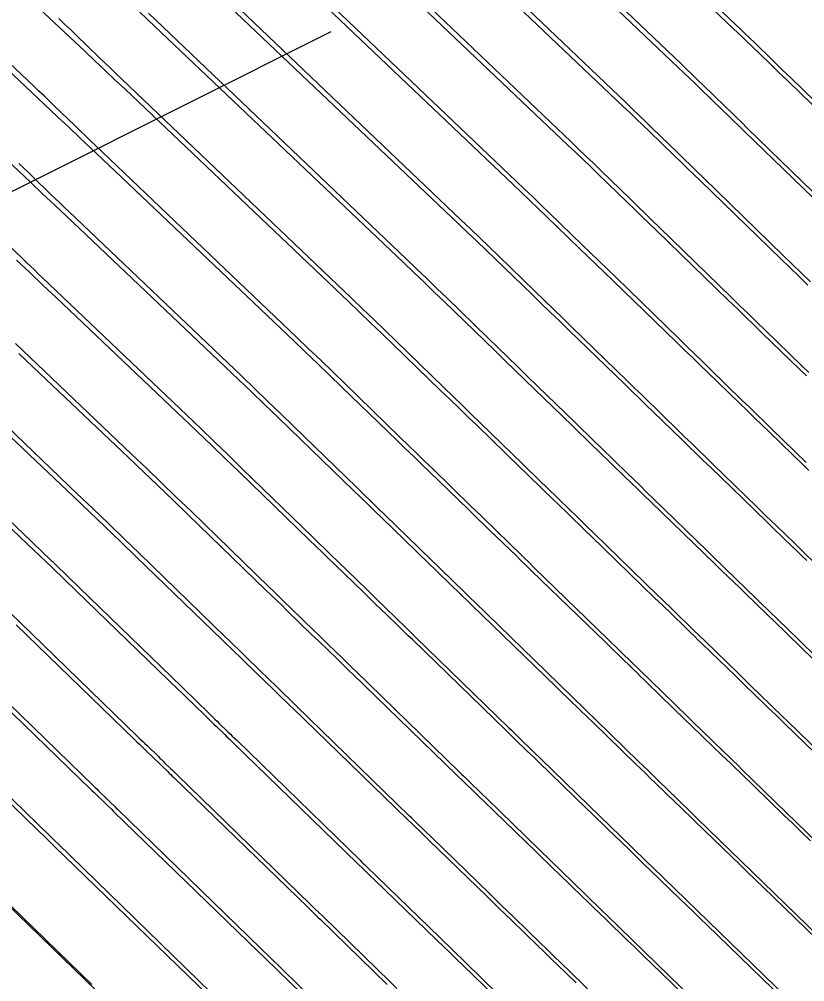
# Model space of a CAD drawing. Extents: x 954385 to 988206, y 1868364 to 1924553.
# Drawn here: x 955493.03 to 955528.6, y 1923325.91 to 1923369.5 of the extents above; entities that cross this region are included whole.
import ezdxf

# ---------------------------------------------------------------- set-up
doc = ezdxf.new("R2010")
doc.units = 0
for name, color, linetype in [('1', 7, 'Continuous'), ('Ex_Major Contours', 7, 'Continuous'), ('Ex_Minor Contours', 7, 'Continuous'), ('Slopes', 7, 'Continuous')]:
    doc.layers.add(name, color=color, linetype=linetype)

msp = doc.modelspace()

# ---------------------------------------------------------------- linework, layer by layer
at = {"layer": '1'}
for points in [[(955506.1, 1923387.734), (955525.479, 1923369.25), (955525.689, 1923369.05), (955525.898, 1923368.849), (955526.106, 1923368.648), (955526.314, 1923368.447), (955527.146, 1923367.639), (955527.354, 1923367.437), (955527.562, 1923367.235), (955527.77, 1923367.033), (955527.978, 1923366.831), (955532.34, 1923362.588)], [(955504.897, 1923384.741), (955522.993, 1923367.482), (955523.244, 1923367.241), (955523.495, 1923367), (955523.746, 1923366.759), (955523.996, 1923366.517), (955524.994, 1923365.547), (955525.244, 1923365.305), (955525.494, 1923365.062), (955525.743, 1923364.82), (955525.993, 1923364.577), (955529.982, 1923360.696)], [(955528.85, 1923357.614), (955528.441, 1923358.011), (955528.033, 1923358.408), (955527.625, 1923358.805), (955524.008, 1923362.323), (955523.716, 1923362.606), (955523.425, 1923362.889), (955523.134, 1923363.172), (955522.843, 1923363.455), (955521.677, 1923364.587), (955521.385, 1923364.869), (955521.093, 1923365.151), (955520.8, 1923365.433), (955520.506, 1923365.713), (955503.695, 1923381.748)], [(955528.776, 1923353.503), (955528.482, 1923353.789), (955526.788, 1923355.435), (955526.407, 1923355.804), (955526.027, 1923356.174), (955525.647, 1923356.544), (955525.267, 1923356.913), (955522.023, 1923360.069), (955521.69, 1923360.392), (955521.357, 1923360.716), (955521.024, 1923361.04), (955520.691, 1923361.363), (955519.358, 1923362.657), (955519.025, 1923362.98), (955518.691, 1923363.302), (955518.356, 1923363.624), (955518.02, 1923363.945), (955502.492, 1923378.755)], [(955501.289, 1923375.763), (955515.534, 1923362.176), (955515.911, 1923361.815), (955516.288, 1923361.453), (955516.664, 1923361.09), (955517.039, 1923360.727), (955518.539, 1923359.271), (955518.914, 1923358.907), (955519.288, 1923358.543), (955519.663, 1923358.179), (955520.038, 1923357.815), (955522.909, 1923355.022), (955523.261, 1923354.679), (955523.613, 1923354.337), (955523.965, 1923353.995), (955524.317, 1923353.653), (955525.754, 1923352.257), (955526.092, 1923351.929), (955526.43, 1923351.6), (955526.769, 1923351.271), (955527.107, 1923350.942), (955528.665, 1923349.426)], [(955529.022, 1923344.896), (955528.589, 1923345.317), (955528.155, 1923345.739), (955527.288, 1923346.582), (955527.071, 1923346.792), (955526.854, 1923347.003), (955526.637, 1923347.214), (955526.42, 1923347.424), (955524.439, 1923349.352), (955524.115, 1923349.667), (955523.791, 1923349.982), (955523.467, 1923350.297), (955523.143, 1923350.611), (955521.847, 1923351.871), (955521.523, 1923352.185), (955521.199, 1923352.5), (955520.875, 1923352.815), (955520.551, 1923353.13), (955518.053, 1923355.56), (955517.636, 1923355.965), (955517.22, 1923356.37), (955516.804, 1923356.774), (955516.387, 1923357.179), (955514.721, 1923358.797), (955514.304, 1923359.201), (955513.886, 1923359.604), (955513.467, 1923360.006), (955513.047, 1923360.407), (955500.086, 1923372.77)], [(955498.883, 1923369.777), (955510.561, 1923358.639), (955511.023, 1923358.197), (955511.483, 1923357.755), (955511.943, 1923357.311), (955512.402, 1923356.867), (955514.243, 1923355.08), (955514.697, 1923354.638), (955515.152, 1923354.197), (955515.606, 1923353.755), (955516.06, 1923353.314), (955518.194, 1923351.239), (955518.489, 1923350.951), (955518.785, 1923350.663), (955519.081, 1923350.376), (955519.377, 1923350.088), (955520.56, 1923348.939), (955520.856, 1923348.651), (955521.152, 1923348.364), (955521.448, 1923348.076), (955521.743, 1923347.788), (955524.176, 1923345.423), (955524.373, 1923345.23), (955524.571, 1923345.038), (955524.769, 1923344.846), (955524.967, 1923344.653), (955525.957, 1923343.691), (955526.353, 1923343.307), (955526.551, 1923343.114), (955527.824, 1923341.877), (955528.325, 1923341.391), (955529.16, 1923340.58)], [(955531.694, 1923329.756), (955525.764, 1923335.514), (955525.56, 1923335.712), (955525.357, 1923335.91), (955525.153, 1923336.107), (955524.95, 1923336.305), (955523.933, 1923337.293), (955523.526, 1923337.688), (955523.323, 1923337.886), (955521.609, 1923339.55), (955521.128, 1923340.018), (955520.327, 1923340.796), (955520.167, 1923340.952), (955520.006, 1923341.108), (955519.846, 1923341.264), (955519.686, 1923341.42), (955516.352, 1923344.662), (955516.113, 1923344.895), (955515.873, 1923345.128), (955515.634, 1923345.36), (955515.394, 1923345.593), (955514.436, 1923346.524), (955514.197, 1923346.757), (955513.957, 1923346.99), (955513.718, 1923347.223), (955513.478, 1923347.455), (955511.751, 1923349.136), (955511.383, 1923349.493), (955511.015, 1923349.851), (955510.647, 1923350.208), (955510.279, 1923350.566), (955507.765, 1923353.007), (955507.222, 1923353.532), (955506.679, 1923354.057), (955506.134, 1923354.58), (955505.588, 1923355.101), (955496.477, 1923363.792), (955496.244, 1923364.015), (955496.011, 1923364.238), (955495.778, 1923364.461), (955495.546, 1923364.686), (955494.619, 1923365.583), (955494.387, 1923365.807), (955494.154, 1923366.03), (955493.921, 1923366.252), (955493.686, 1923366.474), (955490.629, 1923369.355)], [(955533.704, 1923331.986), (955527.796, 1923337.723), (955527.61, 1923337.903), (955527.425, 1923338.083), (955527.24, 1923338.262), (955527.055, 1923338.442), (955526.129, 1923339.342), (955525.759, 1923339.702), (955525.574, 1923339.882), (955524.08, 1923341.332), (955523.543, 1923341.855), (955522.647, 1923342.725), (955522.468, 1923342.899), (955522.289, 1923343.073), (955522.11, 1923343.247), (955521.931, 1923343.421), (955519.048, 1923346.225), (955518.78, 1923346.485), (955518.513, 1923346.746), (955518.245, 1923347.006), (955517.977, 1923347.266), (955516.906, 1923348.306), (955516.639, 1923348.566), (955516.371, 1923348.827), (955516.103, 1923349.087), (955515.836, 1923349.347), (955513.905, 1923351.225), (955513.495, 1923351.624), (955513.083, 1923352.024), (955512.672, 1923352.423), (955512.261, 1923352.823), (955510.083, 1923354.937), (955509.583, 1923355.422), (955509.081, 1923355.906), (955508.578, 1923356.388), (955508.074, 1923356.87), (955497.68, 1923366.785), (955497.419, 1923367.033), (955497.159, 1923367.283), (955496.899, 1923367.533), (955496.64, 1923367.783), (955495.604, 1923368.786), (955495.345, 1923369.036), (955495.084, 1923369.285), (955494.823, 1923369.534)], [(955529.724, 1923327.487), (955523.732, 1923333.306), (955523.51, 1923333.521), (955523.289, 1923333.736), (955523.067, 1923333.952), (955522.845, 1923334.167), (955521.959, 1923335.029), (955521.515, 1923335.459), (955521.072, 1923335.89), (955519.138, 1923337.769), (955518.714, 1923338.181), (955518.007, 1923338.868), (955517.865, 1923339.006), (955517.724, 1923339.143), (955517.582, 1923339.281), (955517.441, 1923339.418), (955513.657, 1923343.099), (955513.446, 1923343.304), (955513.234, 1923343.51), (955513.023, 1923343.715), (955512.811, 1923343.92), (955511.966, 1923344.742), (955511.754, 1923344.947), (955511.543, 1923345.153), (955511.332, 1923345.358), (955511.12, 1923345.564), (955509.596, 1923347.047), (955509.271, 1923347.362), (955508.947, 1923347.678), (955508.622, 1923347.993), (955508.297, 1923348.309), (955505.446, 1923351.077), (955504.862, 1923351.643), (955504.276, 1923352.207), (955503.69, 1923352.771), (955503.102, 1923353.333), (955495.274, 1923360.799), (955495.068, 1923360.996), (955494.863, 1923361.193), (955494.657, 1923361.39), (955494.453, 1923361.588), (955493.635, 1923362.379), (955493.43, 1923362.577), (955493.224, 1923362.774), (955493.018, 1923362.97)], [(955492.65, 1923359.176), (955493.359, 1923358.49), (955493.537, 1923358.319), (955493.714, 1923358.148), (955493.892, 1923357.977), (955494.071, 1923357.806), (955500.615, 1923351.564), (955501.245, 1923350.962), (955501.874, 1923350.358), (955502.501, 1923349.753), (955503.127, 1923349.147), (955506.316, 1923346.051), (955506.597, 1923345.778), (955506.878, 1923345.505), (955507.16, 1923345.231), (955507.441, 1923344.958), (955508.763, 1923343.672), (955508.946, 1923343.494), (955509.129, 1923343.316), (955509.312, 1923343.138), (955509.496, 1923342.96), (955510.229, 1923342.248), (955510.412, 1923342.07), (955510.595, 1923341.892), (955510.778, 1923341.713), (955510.961, 1923341.535), (955515.196, 1923337.416), (955515.319, 1923337.297), (955515.441, 1923337.178), (955515.564, 1923337.059), (955515.687, 1923336.94), (955516.3, 1923336.344), (955516.667, 1923335.987), (955518.821, 1923333.894), (955519.301, 1923333.428), (955519.781, 1923332.962), (955520.74, 1923332.03), (955520.98, 1923331.797), (955521.22, 1923331.563), (955521.46, 1923331.33), (955521.7, 1923331.097), (955527.755, 1923325.218)], [(955492.868, 1923354.814), (955498.129, 1923349.795), (955498.801, 1923349.153), (955499.472, 1923348.509), (955500.141, 1923347.864), (955500.808, 1923347.217), (955504.334, 1923343.794), (955504.572, 1923343.563), (955504.81, 1923343.332), (955505.048, 1923343.1), (955505.286, 1923342.869), (955506.405, 1923341.781), (955506.56, 1923341.63), (955506.715, 1923341.479), (955506.87, 1923341.328), (955507.025, 1923341.178), (955507.646, 1923340.575), (955507.801, 1923340.424), (955507.956, 1923340.273), (955508.111, 1923340.123), (955508.266, 1923339.972), (955512.951, 1923335.415), (955513.055, 1923335.314), (955513.159, 1923335.213), (955513.263, 1923335.112), (955513.366, 1923335.011), (955513.989, 1923334.406), (955514.197, 1923334.205), (955516.57, 1923331.899), (955517.087, 1923331.397), (955517.603, 1923330.895), (955518.636, 1923329.892), (955518.894, 1923329.641), (955519.152, 1923329.39), (955519.41, 1923329.14), (955519.668, 1923328.889), (955525.785, 1923322.95)], [(955523.815, 1923320.681), (955517.509, 1923326.804), (955517.296, 1923327.011), (955517.084, 1923327.217), (955516.871, 1923327.424), (955516.658, 1923327.63), (955515.425, 1923328.829), (955514.872, 1923329.366), (955514.32, 1923329.903), (955511.726, 1923332.423), (955511.386, 1923332.753), (955511.046, 1923333.083), (955510.961, 1923333.166), (955510.876, 1923333.248), (955510.791, 1923333.331), (955510.706, 1923333.413), (955505.57, 1923338.409), (955505.444, 1923338.532), (955505.317, 1923338.655), (955505.19, 1923338.779), (955505.063, 1923338.902), (955504.555, 1923339.396), (955504.428, 1923339.519), (955504.301, 1923339.642), (955504.174, 1923339.766), (955504.047, 1923339.889), (955503.132, 1923340.78), (955502.937, 1923340.969), (955502.742, 1923341.159), (955502.547, 1923341.348), (955502.352, 1923341.537), (955498.474, 1923345.302), (955497.772, 1923345.982), (955497.069, 1923346.66), (955496.365, 1923347.337), (955495.659, 1923348.012), (955491.665, 1923351.821)], [(955490.462, 1923348.828), (955493.57, 1923345.864), (955494.119, 1923345.338), (955494.668, 1923344.812), (955495.215, 1923344.284), (955495.761, 1923343.755), (955500.37, 1923339.28), (955500.522, 1923339.133), (955500.674, 1923338.986), (955500.825, 1923338.838), (955500.977, 1923338.691), (955501.689, 1923337.998), (955501.788, 1923337.902), (955501.887, 1923337.806), (955501.986, 1923337.71), (955502.085, 1923337.613), (955502.48, 1923337.229), (955502.579, 1923337.133), (955502.677, 1923337.037), (955502.776, 1923336.941), (955502.875, 1923336.845), (955508.462, 1923331.412), (955508.528, 1923331.347), (955508.594, 1923331.283), (955508.66, 1923331.219), (955508.726, 1923331.155), (955509.255, 1923330.641), (955512.069, 1923327.907), (955512.658, 1923327.334), (955513.247, 1923326.762), (955514.684, 1923325.366)], [(955492.657, 1923342.586), (955493.048, 1923342.208), (955498.388, 1923337.023), (955498.497, 1923336.918), (955498.605, 1923336.813), (955498.714, 1923336.707), (955498.822, 1923336.602), (955499.332, 1923336.106), (955499.402, 1923336.037), (955499.473, 1923335.969), (955499.544, 1923335.9), (955499.614, 1923335.831), (955499.897, 1923335.557), (955499.968, 1923335.488), (955500.038, 1923335.419), (955500.109, 1923335.351), (955500.179, 1923335.282), (955506.217, 1923329.41), (955506.311, 1923329.318), (955506.406, 1923329.226), (955506.784, 1923328.859), (955509.818, 1923325.911), (955510.131, 1923325.607)], [(955490.335, 1923340.661), (955496.406, 1923334.766), (955496.472, 1923334.703), (955496.537, 1923334.64), (955496.602, 1923334.576), (955496.667, 1923334.513), (955496.974, 1923334.214), (955497.059, 1923334.132), (955497.144, 1923334.049), (955497.356, 1923333.843), (955497.441, 1923333.76), (955497.484, 1923333.719), (955503.972, 1923327.408), (955504.057, 1923327.326), (955504.313, 1923327.077), (955507.567, 1923323.915)], [(955487.622, 1923339.114), (955494.424, 1923332.509), (955494.491, 1923332.445), (955494.645, 1923332.295), (955494.774, 1923332.169), (955494.788, 1923332.155), (955501.727, 1923325.407)], [(955498.573, 1923323.518), (955492.454, 1923329.446)]]:
    msp.add_lwpolyline(points, dxfattribs=at)
at = {"layer": 'Ex_Major Contours'}
for points in [[(955528.737, 1923357.466), (955528.327, 1923357.863), (955527.918, 1923358.26), (955527.508, 1923358.657), (955523.871, 1923362.184), (955523.58, 1923362.465), (955523.29, 1923362.746), (955522.999, 1923363.028), (955522.709, 1923363.309), (955521.546, 1923364.434), (955521.255, 1923364.715), (955520.963, 1923364.996), (955520.671, 1923365.275), (955520.378, 1923365.554), (955503.015, 1923382.059)], [(955493.712, 1923370.201), (955495.994, 1923368.056), (955496.452, 1923367.626), (955496.908, 1923367.195), (955497.365, 1923366.763), (955497.82, 1923366.331), (955507.933, 1923356.718), (955508.438, 1923356.237), (955508.941, 1923355.755), (955509.443, 1923355.273), (955509.944, 1923354.789), (955512.123, 1923352.68), (955512.536, 1923352.281), (955512.948, 1923351.882), (955513.36, 1923351.482), (955513.773, 1923351.083), (955515.709, 1923349.205), (955515.977, 1923348.945), (955516.245, 1923348.685), (955516.514, 1923348.426), (955516.782, 1923348.166), (955517.854, 1923347.127), (955518.123, 1923346.867), (955518.391, 1923346.607), (955518.659, 1923346.347), (955518.927, 1923346.087), (955521.813, 1923343.289), (955522.17, 1923342.943), (955522.527, 1923342.597), (955523.241, 1923341.904), (955523.419, 1923341.731), (955523.598, 1923341.558), (955523.776, 1923341.385), (955523.955, 1923341.212), (955525.453, 1923339.76), (955525.639, 1923339.58), (955525.825, 1923339.4), (955526.01, 1923339.22), (955526.196, 1923339.04), (955526.939, 1923338.321), (955527.125, 1923338.142), (955527.31, 1923337.962), (955527.496, 1923337.782), (955527.682, 1923337.602), (955530.003, 1923335.356)], [(955518.241, 1923325.866), (955517.393, 1923326.687), (955517.181, 1923326.892), (955516.969, 1923327.097), (955516.757, 1923327.302), (955516.545, 1923327.507), (955515.305, 1923328.707), (955515.028, 1923328.976), (955514.75, 1923329.244), (955514.473, 1923329.513), (955514.196, 1923329.781), (955511.594, 1923332.304), (955511.425, 1923332.467), (955511.256, 1923332.631), (955510.835, 1923333.04), (955510.582, 1923333.285), (955505.43, 1923338.281), (955505.303, 1923338.403), (955505.177, 1923338.526), (955505.05, 1923338.649), (955504.923, 1923338.771), (955504.417, 1923339.262), (955504.29, 1923339.385), (955504.164, 1923339.508), (955504.037, 1923339.63), (955503.91, 1923339.753), (955502.996, 1923340.639), (955502.801, 1923340.828), (955502.607, 1923341.017), (955502.412, 1923341.205), (955502.217, 1923341.394), (955498.329, 1923345.156), (955497.625, 1923345.836), (955496.919, 1923346.515), (955496.211, 1923347.192), (955495.502, 1923347.868), (955492.625, 1923350.603)]]:
    msp.add_lwpolyline(points, dxfattribs=at)
at = {"layer": 'Ex_Minor Contours'}
for points in [[(955532.228, 1923362.438), (955527.84, 1923366.692), (955527.633, 1923366.892), (955527.427, 1923367.092), (955527.22, 1923367.293), (955527.013, 1923367.493), (955526.187, 1923368.293), (955525.98, 1923368.492), (955525.772, 1923368.692), (955525.564, 1923368.891), (955525.356, 1923369.089), (955505.093, 1923388.351)], [(955504.054, 1923385.205), (955522.867, 1923367.322), (955523.118, 1923367.083), (955523.368, 1923366.844), (955523.617, 1923366.604), (955523.866, 1923366.364), (955524.861, 1923365.401), (955525.11, 1923365.16), (955525.358, 1923364.919), (955525.607, 1923364.679), (955525.855, 1923364.438), (955529.868, 1923360.548)], [(955528.669, 1923353.355), (955528.376, 1923353.639), (955526.674, 1923355.289), (955526.292, 1923355.658), (955525.911, 1923356.028), (955525.53, 1923356.397), (955525.148, 1923356.767), (955521.886, 1923359.929), (955521.554, 1923360.251), (955521.222, 1923360.573), (955520.889, 1923360.896), (955520.556, 1923361.217), (955519.226, 1923362.505), (955518.893, 1923362.827), (955518.559, 1923363.148), (955518.224, 1923363.468), (955517.889, 1923363.787), (955501.976, 1923378.914)], [(955528.786, 1923349.064), (955528.551, 1923349.291), (955526.995, 1923350.8), (955526.657, 1923351.128), (955526.319, 1923351.455), (955525.982, 1923351.783), (955525.644, 1923352.11), (955524.201, 1923353.508), (955523.848, 1923353.85), (955523.495, 1923354.192), (955523.142, 1923354.534), (955522.789, 1923354.877), (955519.902, 1923357.675), (955519.528, 1923358.038), (955519.153, 1923358.4), (955518.779, 1923358.763), (955518.404, 1923359.126), (955516.905, 1923360.576), (955516.53, 1923360.938), (955516.154, 1923361.3), (955515.778, 1923361.66), (955515.4, 1923362.02), (955500.937, 1923375.768)], [(955528.683, 1923344.985), (955528.467, 1923345.194), (955528.251, 1923345.404), (955528.035, 1923345.614), (955527.17, 1923346.452), (955526.954, 1923346.662), (955526.737, 1923346.871), (955526.521, 1923347.081), (955526.305, 1923347.291), (955524.326, 1923349.21), (955524.001, 1923349.524), (955523.677, 1923349.839), (955523.352, 1923350.154), (955523.027, 1923350.469), (955521.728, 1923351.727), (955521.403, 1923352.042), (955521.078, 1923352.357), (955520.753, 1923352.671), (955520.429, 1923352.986), (955517.918, 1923355.42), (955517.501, 1923355.824), (955517.085, 1923356.227), (955516.668, 1923356.631), (955516.252, 1923357.034), (955514.585, 1923358.647), (955514.168, 1923359.05), (955513.75, 1923359.451), (955513.331, 1923359.852), (955512.911, 1923360.252), (955499.898, 1923372.622)], [(955529.044, 1923340.459), (955528.374, 1923341.107), (955528.207, 1923341.269), (955528.039, 1923341.431), (955527.872, 1923341.593), (955527.705, 1923341.755), (955526.427, 1923342.994), (955526.23, 1923343.185), (955526.032, 1923343.376), (955525.835, 1923343.568), (955525.638, 1923343.759), (955524.848, 1923344.524), (955524.454, 1923344.907), (955524.059, 1923345.29), (955521.626, 1923347.648), (955521.33, 1923347.936), (955521.034, 1923348.223), (955520.737, 1923348.51), (955520.441, 1923348.798), (955519.255, 1923349.947), (955518.958, 1923350.234), (955518.662, 1923350.521), (955518.365, 1923350.808), (955518.069, 1923351.096), (955515.928, 1923353.171), (955515.472, 1923353.613), (955515.016, 1923354.054), (955514.561, 1923354.496), (955514.105, 1923354.937), (955512.265, 1923356.718), (955511.806, 1923357.161), (955511.345, 1923357.603), (955510.884, 1923358.045), (955510.422, 1923358.485), (955498.859, 1923369.477), (955498.451, 1923369.864)], [(955528.854, 1923332.292), (955528.453, 1923332.681), (955528.052, 1923333.069), (955527.65, 1923333.458), (955525.65, 1923335.394), (955525.446, 1923335.591), (955525.242, 1923335.789), (955525.038, 1923335.986), (955524.834, 1923336.184), (955524.018, 1923336.974), (955523.814, 1923337.171), (955523.61, 1923337.369), (955523.406, 1923337.566), (955523.202, 1923337.764), (955521.483, 1923339.43), (955521.323, 1923339.585), (955521.163, 1923339.74), (955521.004, 1923339.895), (955520.844, 1923340.05), (955520.205, 1923340.669), (955519.886, 1923340.978), (955519.567, 1923341.288), (955516.228, 1923344.526), (955515.988, 1923344.758), (955515.748, 1923344.991), (955515.508, 1923345.223), (955515.268, 1923345.456), (955514.309, 1923346.385), (955514.069, 1923346.617), (955513.829, 1923346.85), (955513.589, 1923347.082), (955513.349, 1923347.315), (955511.617, 1923348.994), (955511.249, 1923349.351), (955510.88, 1923349.709), (955510.511, 1923350.066), (955510.142, 1923350.423), (955507.624, 1923352.859), (955507.081, 1923353.384), (955506.537, 1923353.907), (955505.991, 1923354.429), (955505.444, 1923354.95), (955496.781, 1923363.185), (955496.278, 1923363.663), (955495.775, 1923364.139), (955495.271, 1923364.615), (955494.766, 1923365.09), (955492.149, 1923367.548)], [(955490.587, 1923364.896), (955493.538, 1923362.123), (955494.09, 1923361.603), (955494.641, 1923361.083), (955495.192, 1923360.562), (955495.742, 1923360.04), (955502.955, 1923353.183), (955503.544, 1923352.622), (955504.132, 1923352.059), (955504.719, 1923351.495), (955505.304, 1923350.93), (955508.161, 1923348.166), (955508.486, 1923347.851), (955508.812, 1923347.536), (955509.137, 1923347.22), (955509.462, 1923346.905), (955510.99, 1923345.424), (955511.201, 1923345.219), (955511.413, 1923345.014), (955511.624, 1923344.809), (955511.836, 1923344.604), (955512.682, 1923343.785), (955512.894, 1923343.58), (955513.105, 1923343.375), (955513.317, 1923343.17), (955513.528, 1923342.964), (955517.32, 1923339.287), (955517.602, 1923339.014), (955517.884, 1923338.741), (955518.447, 1923338.195), (955518.729, 1923337.922), (955519.01, 1923337.649), (955520.95, 1923335.768), (955521.173, 1923335.553), (955521.395, 1923335.338), (955521.617, 1923335.122), (955521.84, 1923334.907), (955522.729, 1923334.046), (955522.952, 1923333.831), (955523.174, 1923333.616), (955523.396, 1923333.401), (955523.619, 1923333.185), (955525.298, 1923331.56), (955525.652, 1923331.217), (955526.006, 1923330.874), (955526.36, 1923330.532), (955526.714, 1923330.189), (955529.619, 1923327.375)], [(955527.649, 1923325.106), (955524.172, 1923328.474), (955523.865, 1923328.771), (955523.559, 1923329.068), (955523.252, 1923329.365), (955522.946, 1923329.662), (955521.587, 1923330.977), (955521.346, 1923331.21), (955521.106, 1923331.443), (955520.865, 1923331.676), (955520.624, 1923331.909), (955519.661, 1923332.841), (955519.421, 1923333.073), (955519.18, 1923333.306), (955518.939, 1923333.54), (955518.699, 1923333.773), (955516.538, 1923335.867), (955516.294, 1923336.104), (955516.05, 1923336.34), (955515.44, 1923336.932), (955515.196, 1923337.168), (955515.074, 1923337.286), (955510.829, 1923341.403), (955510.645, 1923341.581), (955510.462, 1923341.758), (955510.279, 1923341.936), (955510.096, 1923342.113), (955509.363, 1923342.824), (955509.18, 1923343.001), (955508.996, 1923343.179), (955508.813, 1923343.356), (955508.63, 1923343.534), (955507.307, 1923344.817), (955507.025, 1923345.09), (955506.743, 1923345.363), (955506.461, 1923345.635), (955506.18, 1923345.908), (955502.984, 1923349.001), (955502.356, 1923349.607), (955501.728, 1923350.211), (955501.098, 1923350.814), (955500.466, 1923351.415), (955494.703, 1923356.894), (955494.106, 1923357.461), (955493.508, 1923358.027), (955492.909, 1923358.592)], [(955493.019, 1923354.36), (955493.664, 1923353.748), (955497.977, 1923349.648), (955498.651, 1923349.006), (955499.323, 1923348.363), (955499.994, 1923347.718), (955500.663, 1923347.072), (955504.198, 1923343.651), (955504.437, 1923343.42), (955504.675, 1923343.19), (955504.913, 1923342.959), (955505.151, 1923342.728), (955506.27, 1923341.643), (955506.425, 1923341.493), (955506.58, 1923341.343), (955506.735, 1923341.193), (955506.89, 1923341.043), (955507.51, 1923340.442), (955507.664, 1923340.292), (955507.819, 1923340.142), (955507.974, 1923339.992), (955508.129, 1923339.842), (955512.828, 1923335.286), (955513.138, 1923334.986), (955513.653, 1923334.486), (955513.86, 1923334.286), (955514.066, 1923334.086), (955516.447, 1923331.777), (955516.706, 1923331.526), (955516.965, 1923331.275), (955517.224, 1923331.025), (955517.483, 1923330.774), (955518.519, 1923329.771), (955518.778, 1923329.521), (955519.038, 1923329.27), (955519.297, 1923329.019), (955519.556, 1923328.768), (955520.593, 1923327.764), (955520.852, 1923327.513), (955521.112, 1923327.262), (955521.371, 1923327.011), (955521.63, 1923326.76), (955525.679, 1923322.837)], [(955491.211, 1923347.813), (955493.415, 1923345.718), (955493.966, 1923345.194), (955494.515, 1923344.668), (955495.063, 1923344.141), (955495.61, 1923343.613), (955500.236, 1923339.136), (955500.387, 1923338.99), (955500.538, 1923338.844), (955500.689, 1923338.697), (955500.841, 1923338.551), (955501.551, 1923337.863), (955501.649, 1923337.767), (955501.747, 1923337.672), (955501.845, 1923337.577), (955501.944, 1923337.481), (955502.337, 1923337.1), (955502.435, 1923337.005), (955502.534, 1923336.91), (955502.632, 1923336.815), (955502.73, 1923336.719), (955508.336, 1923331.284), (955508.598, 1923331.03), (955508.925, 1923330.713), (955509.121, 1923330.522), (955511.944, 1923327.786), (955512.24, 1923327.499), (955512.535, 1923327.213), (955512.831, 1923326.927), (955513.127, 1923326.641), (955514.572, 1923325.242)], [(955492.891, 1923342.07), (955498.255, 1923336.879), (955498.362, 1923336.775), (955498.47, 1923336.671), (955498.578, 1923336.566), (955498.685, 1923336.462), (955499.191, 1923335.972), (955499.331, 1923335.836), (955499.471, 1923335.701), (955499.751, 1923335.429), (955499.821, 1923335.362), (955499.891, 1923335.294), (955499.961, 1923335.226), (955500.031, 1923335.158), (955506.09, 1923329.283), (955506.276, 1923329.102), (955506.556, 1923328.831), (955506.649, 1923328.741), (955509.693, 1923325.79)], [(955490.172, 1923340.527), (955496.273, 1923334.622), (955496.338, 1923334.56), (955496.402, 1923334.498), (955496.466, 1923334.436), (955496.53, 1923334.374), (955496.873, 1923334.041), (955496.998, 1923333.92), (955497.206, 1923333.718), (955497.29, 1923333.637), (955497.331, 1923333.597), (955503.844, 1923327.282), (955504.149, 1923326.986), (955504.177, 1923326.959), (955507.441, 1923323.795)], [(955501.597, 1923325.281), (955494.632, 1923332.035), (955494.578, 1923332.087), (955494.471, 1923332.191), (955494.354, 1923332.305), (955494.292, 1923332.365), (955487.452, 1923338.984)], [(955492.621, 1923329.373), (955496.323, 1923325.784)]]:
    msp.add_lwpolyline(points, dxfattribs=at)
at = {"layer": 'Slopes'}
msp.add_lwpolyline([(955507.131, 1923368.928), (955447.975, 1923339.285), (955451.276, 1923344.295), (955447.975, 1923339.285), (955453.965, 1923338.931)], dxfattribs=at)

doc.saveas('drawing.dxf')
